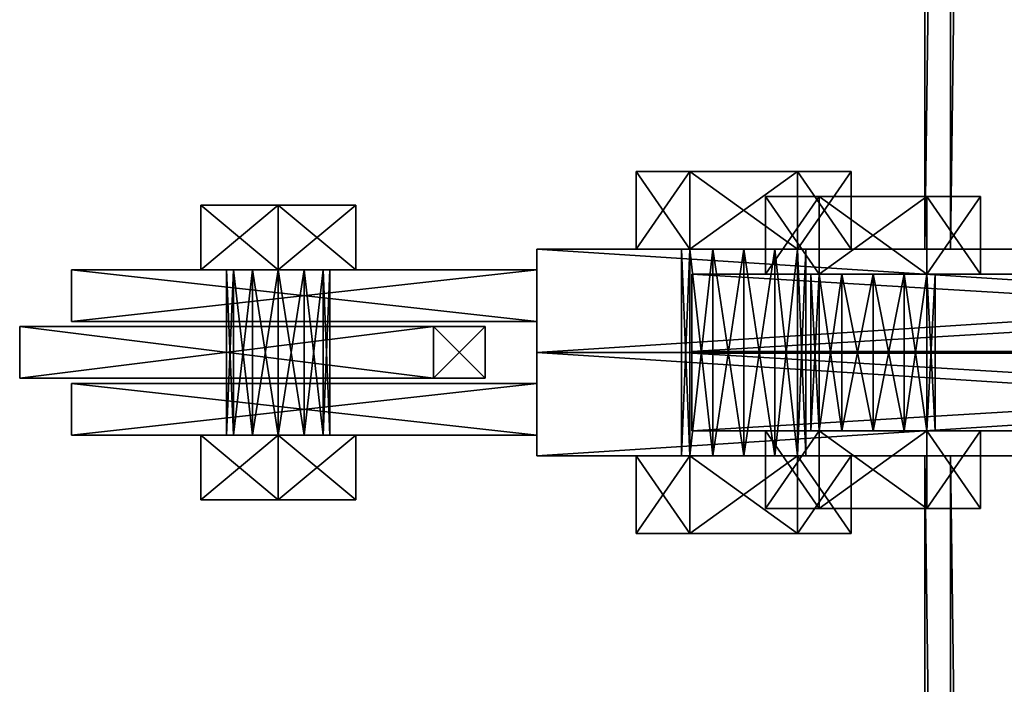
# Model space of a CAD drawing. Header units: millimetres. Extents: x -333 to 67333, y -930 to 39730.
# Tile 620 of 1056: x 5245 to 5435, y 19336 to 19465. Entities that reach past the tile are written whole.
import ezdxf

# ---------------------------------------------------------------- set-up
doc = ezdxf.new("R2010")
doc.units = ezdxf.units.MM
for name, color, linetype in [('6', 7, 'Continuous'), ('95', 7, 'Continuous'), ('99', 7, 'Continuous')]:
    doc.layers.add(name, color=color, linetype=linetype)

msp = doc.modelspace()

# ---------------------------------------------------------------- meshes
at = {"layer": '6', "color": 2}
mesh = msp.add_polyface(dxfattribs=at)
corners = [(5420, 19420.14, 7183.53), (5580, 19420.14, 7183.53), (5580, 30845.34, 4755.1), (5420, 30845.34, 4755.1), (5420, 19420.14, 7347.1), (5420, 30878.6, 4911.61), (5580, 19420.14, 7347.1), (5580, 30878.6, 4911.61), (5575, 30846.38, 4759.99), (5425, 30846.38, 4759.99), (5425, 30877.56, 4906.72), (5575, 30877.56, 4906.72), (5425, 19420.14, 7341.99), (5575, 19420.14, 7341.99), (5425, 19420.14, 7188.64), (5575, 19420.14, 7188.64)]
mesh.append_faces([[corners[k] for k in face] for face in [(0, 2, 3, 3), (4, 3, 5, 5), (6, 5, 7, 7), (1, 7, 2, 2), (12, 11, 10, 10), (14, 10, 9, 9), (15, 9, 8, 8), (13, 8, 11, 11)]], dxfattribs={"vtx0": -1, "color": 2})
mesh.append_faces([[corners[k] for k in face] for face in [(2, 8, 3, 3), (8, 7, 11, 11), (11, 7, 10, 10), (3, 9, 5, 5), (9, 3, 8, 8), (5, 10, 7, 7), (4, 12, 0, 0), (12, 6, 13, 13), (13, 6, 15, 15), (0, 14, 1, 1), (14, 0, 12, 12), (1, 15, 6, 6)]], dxfattribs={"vtx0": -1, "vtx1": -1, "color": 2})
mesh.append_faces([[corners[k] for k in face] for face in [(8, 2, 7, 7), (5, 9, 10, 10), (12, 4, 6, 6), (1, 14, 15, 15)]], dxfattribs={"vtx0": -1, "vtx2": -1, "vtx3": -1, "color": 2})
mesh.append_faces([[corners[k] for k in face] for face in [(0, 1, 2, 2), (4, 0, 3, 3), (6, 4, 5, 5), (1, 6, 7, 7), (12, 13, 11, 11), (14, 12, 10, 10), (15, 14, 9, 9), (13, 15, 8, 8)]], dxfattribs={"vtx2": -1, "vtx3": -1, "color": 2})
mesh = msp.add_polyface(dxfattribs=at)
corners = [(5580, 19380.14, 7183.53), (5420, 19380.14, 7183.53), (5420, 7954.94, 4755.1), (5580, 7954.94, 4755.1), (5580, 19380.14, 7347.1), (5580, 7921.68, 4911.61), (5420, 19380.14, 7347.1), (5420, 7921.68, 4911.61), (5425, 7953.9, 4759.99), (5575, 7953.9, 4759.99), (5575, 7922.72, 4906.72), (5425, 7922.72, 4906.72), (5575, 19380.14, 7188.64), (5575, 19380.14, 7341.99), (5425, 19380.14, 7188.64), (5425, 19380.14, 7341.99)]
mesh.append_faces([[corners[k] for k in face] for face in [(0, 2, 3, 3), (4, 3, 5, 5), (6, 5, 7, 7), (1, 7, 2, 2), (12, 10, 9, 9), (14, 9, 8, 8), (15, 8, 11, 11), (13, 11, 10, 10)]], dxfattribs={"vtx0": -1, "color": 2})
mesh.append_faces([[corners[k] for k in face] for face in [(2, 8, 3, 3), (8, 7, 11, 11), (11, 7, 10, 10), (3, 9, 5, 5), (9, 3, 8, 8), (5, 10, 7, 7), (0, 12, 1, 1), (12, 4, 13, 13), (13, 4, 15, 15), (1, 14, 6, 6), (14, 1, 12, 12), (6, 15, 4, 4)]], dxfattribs={"vtx0": -1, "vtx1": -1, "color": 2})
mesh.append_faces([[corners[k] for k in face] for face in [(8, 2, 7, 7), (5, 9, 10, 10), (12, 0, 4, 4), (6, 14, 15, 15)]], dxfattribs={"vtx0": -1, "vtx2": -1, "vtx3": -1, "color": 2})
mesh.append_faces([[corners[k] for k in face] for face in [(0, 1, 2, 2), (4, 0, 3, 3), (6, 4, 5, 5), (1, 6, 7, 7), (12, 13, 10, 10), (14, 12, 9, 9), (15, 14, 8, 8), (13, 15, 11, 11)]], dxfattribs={"vtx2": -1, "vtx3": -1, "color": 2})
at = {"layer": '95', "color": 7}
mesh = msp.add_polyface(dxfattribs=at)
corners = [(5385, 19420.14, 7334.82), (5379, 19420.14, 7336.43), (5379, 19380.14, 7336.43), (5374.61, 19420.14, 7340.82), (5374.61, 19380.14, 7340.82), (5373, 19420.14, 7346.82), (5373, 19380.14, 7346.82), (5374.61, 19420.14, 7352.82), (5374.61, 19380.14, 7352.82), (5379, 19420.14, 7357.22), (5379, 19380.14, 7357.22), (5385, 19420.14, 7358.82), (5385, 19380.14, 7358.82), (5391, 19420.14, 7336.43), (5395.4, 19420.14, 7340.82), (5397, 19420.14, 7346.82), (5395.4, 19420.14, 7352.82), (5391, 19420.14, 7357.22), (5395.4, 19435.14, 7328.82), (5374.61, 19435.14, 7328.82), (5374.61, 19420.14, 7328.82), (5364.22, 19435.14, 7346.82), (5364.22, 19420.14, 7346.82), (5374.61, 19435.14, 7364.82), (5374.61, 19420.14, 7364.82), (5395.4, 19420.14, 7364.82), (5405.79, 19435.14, 7346.82), (5405.79, 19420.14, 7346.82), (5395.4, 19420.14, 7328.82), (5385, 19420.14, 7254.82), (5379, 19420.14, 7256.43), (5379, 19380.14, 7256.43), (5374.61, 19420.14, 7260.82), (5374.61, 19380.14, 7260.82), (5373, 19420.14, 7266.82), (5373, 19380.14, 7266.82), (5374.61, 19420.14, 7272.82), (5374.61, 19380.14, 7272.82), (5379, 19420.14, 7277.22), (5379, 19380.14, 7277.22), (5385, 19420.14, 7278.82), (5385, 19380.14, 7278.82), (5391, 19420.14, 7256.43), (5395.4, 19420.14, 7260.82), (5397, 19420.14, 7266.82), (5395.4, 19420.14, 7272.82), (5395.4, 19435.14, 7248.82), (5374.61, 19435.14, 7248.82), (5374.61, 19420.14, 7248.82), (5364.22, 19435.14, 7266.82), (5364.22, 19420.14, 7266.82), (5374.61, 19435.14, 7284.82), (5374.61, 19420.14, 7284.82), (5395.4, 19420.14, 7284.82), (5405.79, 19435.14, 7266.82), (5395.4, 19420.14, 7248.82), (5385, 19420.14, 7174.82), (5379, 19420.14, 7176.43), (5379, 19380.14, 7176.43), (5374.61, 19420.14, 7180.82), (5374.61, 19380.14, 7180.82), (5373, 19420.14, 7186.82), (5373, 19380.14, 7186.82), (5374.61, 19420.14, 7192.82), (5374.61, 19380.14, 7192.82), (5379, 19420.14, 7197.22), (5379, 19380.14, 7197.22), (5385, 19420.14, 7198.82), (5385, 19380.14, 7198.82), (5391, 19420.14, 7176.43), (5395.4, 19420.14, 7180.82), (5397, 19420.14, 7186.82), (5395.4, 19420.14, 7192.82), (5395.4, 19435.14, 7168.82), (5374.61, 19435.14, 7168.82), (5374.61, 19420.14, 7168.82), (5364.22, 19435.14, 7186.82), (5364.22, 19420.14, 7186.82), (5374.61, 19435.14, 7204.82), (5374.61, 19420.14, 7204.82), (5395.4, 19420.14, 7204.82), (5405.79, 19435.14, 7186.82), (5395.4, 19420.14, 7168.82)]
mesh.append_faces([[corners[k] for k in face] for face in [(13, 1, 0, 0), (9, 17, 11, 11), (19, 22, 20, 20), (21, 24, 22, 22), (23, 25, 24, 24), (18, 21, 19, 19), (22, 28, 20, 20), (42, 30, 29, 29), (47, 50, 48, 48), (49, 52, 50, 50), (51, 53, 52, 52), (46, 49, 47, 47), (50, 55, 48, 48), (74, 77, 75, 75), (76, 79, 77, 77), (78, 80, 79, 79), (73, 76, 74, 74), (77, 82, 75, 75)]], dxfattribs={"vtx0": -1, "color": 7})
mesh.append_faces([[corners[k] for k in face] for face in [(1, 13, 3, 3), (3, 14, 5, 5), (5, 15, 7, 7), (7, 16, 9, 9), (21, 26, 23, 23), (24, 27, 22, 22), (30, 42, 32, 32), (32, 43, 34, 34), (34, 44, 36, 36), (36, 45, 38, 38), (49, 54, 51, 51), (52, 55, 50, 50), (57, 69, 59, 59), (59, 70, 61, 61), (61, 71, 63, 63), (63, 72, 65, 65), (76, 81, 78, 78), (79, 82, 77, 77)]], dxfattribs={"vtx0": -1, "vtx1": -1, "color": 7})
mesh.append_faces([[corners[k] for k in face] for face in [(0, 1, 2, 2), (1, 3, 4, 4), (3, 5, 6, 6), (5, 7, 8, 8), (7, 9, 10, 10), (9, 11, 12, 12), (18, 19, 20, 20), (19, 21, 22, 22), (21, 23, 24, 24), (29, 30, 31, 31), (30, 32, 33, 33), (32, 34, 35, 35), (34, 36, 37, 37), (36, 38, 39, 39), (38, 40, 41, 41), (46, 47, 48, 48), (47, 49, 50, 50), (49, 51, 52, 52), (56, 57, 58, 58), (57, 59, 60, 60), (59, 61, 62, 62), (61, 63, 64, 64), (63, 65, 66, 66), (65, 67, 68, 68), (73, 74, 75, 75), (74, 76, 77, 77), (76, 78, 79, 79)]], dxfattribs={"vtx2": -1, "vtx3": -1, "color": 7})
mesh = msp.add_polyface(dxfattribs=at)
corners = [(5397, 19420.14, 7346.82), (5395.4, 19420.14, 7340.82), (5395.4, 19380.14, 7340.82), (5391, 19420.14, 7336.43), (5391, 19380.14, 7336.43), (5385, 19420.14, 7334.82), (5385, 19380.14, 7334.82), (5385, 19420.14, 7358.82), (5391, 19420.14, 7357.22), (5391, 19380.14, 7357.22), (5395.4, 19420.14, 7352.82), (5395.4, 19380.14, 7352.82), (5397, 19380.14, 7346.82), (5374.61, 19420.14, 7340.82), (5373, 19420.14, 7346.82), (5374.61, 19420.14, 7352.82), (5379, 19420.14, 7357.22), (5405.79, 19435.14, 7346.82), (5395.4, 19435.14, 7328.82), (5395.4, 19420.14, 7328.82), (5405.79, 19420.14, 7346.82), (5374.61, 19420.14, 7328.82), (5374.61, 19435.14, 7364.82), (5395.4, 19435.14, 7364.82), (5395.4, 19420.14, 7364.82), (5364.22, 19435.14, 7346.82), (5374.61, 19420.14, 7364.82), (5364.22, 19420.14, 7346.82), (5397, 19420.14, 7266.82), (5395.4, 19420.14, 7260.82), (5395.4, 19380.14, 7260.82), (5391, 19420.14, 7256.43), (5391, 19380.14, 7256.43), (5385, 19420.14, 7254.82), (5385, 19380.14, 7254.82), (5385, 19420.14, 7278.82), (5391, 19420.14, 7277.22), (5391, 19380.14, 7277.22), (5395.4, 19420.14, 7272.82), (5395.4, 19380.14, 7272.82), (5397, 19380.14, 7266.82), (5374.61, 19420.14, 7260.82), (5373, 19420.14, 7266.82), (5374.61, 19420.14, 7272.82), (5379, 19420.14, 7277.22), (5405.79, 19435.14, 7266.82), (5395.4, 19435.14, 7248.82), (5395.4, 19420.14, 7248.82), (5405.79, 19420.14, 7266.82), (5374.61, 19420.14, 7248.82), (5374.61, 19435.14, 7284.82), (5395.4, 19435.14, 7284.82), (5395.4, 19420.14, 7284.82), (5364.22, 19435.14, 7266.82), (5374.61, 19420.14, 7284.82), (5397, 19420.14, 7186.82), (5395.4, 19420.14, 7180.82), (5395.4, 19380.14, 7180.82), (5391, 19420.14, 7176.43), (5391, 19380.14, 7176.43), (5385, 19420.14, 7174.82), (5385, 19380.14, 7174.82), (5385, 19420.14, 7198.82), (5391, 19420.14, 7197.22), (5391, 19380.14, 7197.22), (5395.4, 19420.14, 7192.82), (5395.4, 19380.14, 7192.82), (5397, 19380.14, 7186.82), (5379, 19420.14, 7176.43), (5374.61, 19420.14, 7180.82), (5373, 19420.14, 7186.82), (5374.61, 19420.14, 7192.82), (5379, 19420.14, 7197.22), (5405.79, 19435.14, 7186.82), (5395.4, 19435.14, 7168.82), (5395.4, 19420.14, 7168.82), (5405.79, 19420.14, 7186.82), (5374.61, 19420.14, 7168.82), (5374.61, 19435.14, 7204.82), (5395.4, 19435.14, 7204.82), (5395.4, 19420.14, 7204.82), (5364.22, 19435.14, 7186.82), (5374.61, 19420.14, 7204.82)]
mesh.append_faces([[corners[k] for k in face] for face in [(17, 19, 20, 20), (18, 21, 19, 19), (23, 20, 24, 24), (22, 17, 23, 23), (20, 26, 24, 24), (44, 36, 35, 35), (45, 47, 48, 48), (46, 49, 47, 47), (51, 48, 52, 52), (50, 45, 51, 51), (48, 54, 52, 52), (58, 68, 60, 60), (72, 63, 62, 62), (73, 75, 76, 76), (74, 77, 75, 75), (79, 76, 80, 80), (78, 73, 79, 79), (76, 82, 80, 80)]], dxfattribs={"vtx0": -1, "color": 7})
mesh.append_faces([[corners[k] for k in face] for face in [(13, 3, 1, 1), (14, 1, 0, 0), (15, 0, 10, 10), (16, 10, 8, 8), (25, 18, 17, 17), (27, 20, 19, 19), (41, 31, 29, 29), (42, 29, 28, 28), (43, 28, 38, 38), (44, 38, 36, 36), (53, 46, 45, 45), (54, 48, 47, 47), (69, 58, 56, 56), (70, 56, 55, 55), (71, 55, 65, 65), (72, 65, 63, 63), (81, 74, 73, 73), (82, 76, 75, 75)]], dxfattribs={"vtx0": -1, "vtx2": -1, "vtx3": -1, "color": 7})
mesh.append_faces([[corners[k] for k in face] for face in [(0, 1, 2, 2), (1, 3, 4, 4), (3, 5, 6, 6), (7, 8, 9, 9), (8, 10, 11, 11), (10, 0, 12, 12), (17, 18, 19, 19), (22, 23, 24, 24), (23, 17, 20, 20), (28, 29, 30, 30), (29, 31, 32, 32), (31, 33, 34, 34), (35, 36, 37, 37), (36, 38, 39, 39), (38, 28, 40, 40), (45, 46, 47, 47), (50, 51, 52, 52), (51, 45, 48, 48), (55, 56, 57, 57), (56, 58, 59, 59), (58, 60, 61, 61), (62, 63, 64, 64), (63, 65, 66, 66), (65, 55, 67, 67), (73, 74, 75, 75), (78, 79, 80, 80), (79, 73, 76, 76)]], dxfattribs={"vtx2": -1, "vtx3": -1, "color": 7})
mesh = msp.add_polyface(dxfattribs=at)
corners = [(5410, 19415.31, 3075.5), (5404, 19415.31, 3077.11), (5404, 19384.97, 3077.11), (5399.61, 19415.31, 3081.5), (5399.61, 19384.97, 3081.5), (5398, 19415.31, 3087.5), (5398, 19384.97, 3087.5), (5399.61, 19415.31, 3093.5), (5399.61, 19384.97, 3093.5), (5404, 19415.31, 3097.89), (5404, 19384.97, 3097.89), (5410, 19415.31, 3099.5), (5410, 19384.97, 3099.5), (5416, 19415.31, 3077.11), (5420.4, 19415.31, 3081.5), (5422, 19415.31, 3087.5), (5420.4, 19415.31, 3093.5), (5416, 19415.31, 3097.89), (5420.4, 19430.31, 3069.5), (5399.61, 19430.31, 3069.5), (5399.61, 19415.31, 3069.5), (5389.22, 19430.31, 3087.5), (5389.22, 19415.31, 3087.5), (5399.61, 19430.31, 3105.5), (5399.61, 19415.31, 3105.5), (5420.4, 19415.31, 3105.5), (5430.79, 19430.31, 3087.5), (5430.79, 19415.31, 3087.5), (5420.4, 19415.31, 3069.5), (5410, 19415.31, 3000.5), (5404, 19415.31, 3002.11), (5404, 19384.97, 3002.11), (5399.61, 19415.31, 3006.5), (5399.61, 19384.97, 3006.5), (5398, 19415.31, 3012.5), (5398, 19384.97, 3012.5), (5399.61, 19415.31, 3018.5), (5399.61, 19384.97, 3018.5), (5404, 19415.31, 3022.89), (5404, 19384.97, 3022.89), (5410, 19415.31, 3024.5), (5410, 19384.97, 3024.5), (5416, 19415.31, 3002.11), (5420.4, 19415.31, 3006.5), (5422, 19415.31, 3012.5), (5420.4, 19415.31, 3018.5), (5420.4, 19430.31, 2994.5), (5399.61, 19430.31, 2994.5), (5399.61, 19415.31, 2994.5), (5389.22, 19430.31, 3012.5), (5389.22, 19415.31, 3012.5), (5399.61, 19430.31, 3030.5), (5399.61, 19415.31, 3030.5), (5420.4, 19415.31, 3030.5), (5430.79, 19430.31, 3012.5), (5430.79, 19415.31, 3012.5), (5420.4, 19415.31, 2994.5)]
mesh.append_faces([[corners[k] for k in face] for face in [(13, 1, 0, 0), (9, 17, 11, 11), (19, 22, 20, 20), (21, 24, 22, 22), (23, 25, 24, 24), (18, 21, 19, 19), (22, 28, 20, 20), (47, 50, 48, 48), (49, 52, 50, 50), (51, 53, 52, 52), (46, 49, 47, 47), (50, 56, 48, 48)]], dxfattribs={"vtx0": -1, "color": 7})
mesh.append_faces([[corners[k] for k in face] for face in [(1, 13, 3, 3), (3, 14, 5, 5), (5, 15, 7, 7), (7, 16, 9, 9), (21, 26, 23, 23), (24, 27, 22, 22), (30, 42, 32, 32), (32, 43, 34, 34), (34, 44, 36, 36), (36, 45, 38, 38), (49, 54, 51, 51), (52, 55, 50, 50)]], dxfattribs={"vtx0": -1, "vtx1": -1, "color": 7})
mesh.append_faces([[corners[k] for k in face] for face in [(0, 1, 2, 2), (1, 3, 4, 4), (3, 5, 6, 6), (5, 7, 8, 8), (7, 9, 10, 10), (9, 11, 12, 12), (18, 19, 20, 20), (19, 21, 22, 22), (21, 23, 24, 24), (29, 30, 31, 31), (30, 32, 33, 33), (32, 34, 35, 35), (34, 36, 37, 37), (36, 38, 39, 39), (38, 40, 41, 41), (46, 47, 48, 48), (47, 49, 50, 50), (49, 51, 52, 52)]], dxfattribs={"vtx2": -1, "vtx3": -1, "color": 7})
mesh = msp.add_polyface(dxfattribs=at)
corners = [(5422, 19415.31, 3087.5), (5420.4, 19415.31, 3081.5), (5420.4, 19384.97, 3081.5), (5416, 19415.31, 3077.11), (5416, 19384.97, 3077.11), (5410, 19415.31, 3075.5), (5410, 19384.97, 3075.5), (5410, 19415.31, 3099.5), (5416, 19415.31, 3097.89), (5416, 19384.97, 3097.89), (5420.4, 19415.31, 3093.5), (5420.4, 19384.97, 3093.5), (5422, 19384.97, 3087.5), (5399.61, 19415.31, 3081.5), (5398, 19415.31, 3087.5), (5399.61, 19415.31, 3093.5), (5404, 19415.31, 3097.89), (5430.79, 19430.31, 3087.5), (5420.4, 19430.31, 3069.5), (5420.4, 19415.31, 3069.5), (5430.79, 19415.31, 3087.5), (5399.61, 19415.31, 3069.5), (5399.61, 19430.31, 3105.5), (5420.4, 19430.31, 3105.5), (5420.4, 19415.31, 3105.5), (5389.22, 19430.31, 3087.5), (5399.61, 19415.31, 3105.5), (5389.22, 19415.31, 3087.5), (5422, 19415.31, 3012.5), (5420.4, 19415.31, 3006.5), (5420.4, 19384.97, 3006.5), (5416, 19415.31, 3002.11), (5416, 19384.97, 3002.11), (5410, 19415.31, 3000.5), (5410, 19384.97, 3000.5), (5410, 19415.31, 3024.5), (5416, 19415.31, 3022.89), (5416, 19384.97, 3022.89), (5420.4, 19415.31, 3018.5), (5420.4, 19384.97, 3018.5), (5422, 19384.97, 3012.5), (5404, 19415.31, 3002.11), (5399.61, 19415.31, 3006.5), (5398, 19415.31, 3012.5), (5399.61, 19415.31, 3018.5), (5404, 19415.31, 3022.89), (5430.79, 19430.31, 3012.5), (5420.4, 19430.31, 2994.5), (5420.4, 19415.31, 2994.5), (5430.79, 19415.31, 3012.5), (5399.61, 19415.31, 2994.5), (5399.61, 19430.31, 3030.5), (5420.4, 19430.31, 3030.5), (5420.4, 19415.31, 3030.5), (5389.22, 19430.31, 3012.5), (5399.61, 19415.31, 3030.5), (5389.22, 19415.31, 3012.5)]
mesh.append_faces([[corners[k] for k in face] for face in [(17, 19, 20, 20), (18, 21, 19, 19), (23, 20, 24, 24), (22, 17, 23, 23), (20, 26, 24, 24), (31, 41, 33, 33), (45, 36, 35, 35), (46, 48, 49, 49), (47, 50, 48, 48), (52, 49, 53, 53), (51, 46, 52, 52), (49, 55, 53, 53)]], dxfattribs={"vtx0": -1, "color": 7})
mesh.append_faces([[corners[k] for k in face] for face in [(13, 3, 1, 1), (14, 1, 0, 0), (15, 0, 10, 10), (16, 10, 8, 8), (25, 18, 17, 17), (27, 20, 19, 19), (42, 31, 29, 29), (43, 29, 28, 28), (44, 28, 38, 38), (45, 38, 36, 36), (54, 47, 46, 46), (56, 49, 48, 48)]], dxfattribs={"vtx0": -1, "vtx2": -1, "vtx3": -1, "color": 7})
mesh.append_faces([[corners[k] for k in face] for face in [(0, 1, 2, 2), (1, 3, 4, 4), (3, 5, 6, 6), (7, 8, 9, 9), (8, 10, 11, 11), (10, 0, 12, 12), (17, 18, 19, 19), (22, 23, 24, 24), (23, 17, 20, 20), (28, 29, 30, 30), (29, 31, 32, 32), (31, 33, 34, 34), (35, 36, 37, 37), (36, 38, 39, 39), (38, 28, 40, 40), (46, 47, 48, 48), (51, 52, 53, 53), (52, 46, 49, 49)]], dxfattribs={"vtx2": -1, "vtx3": -1, "color": 7})
mesh = msp.add_polyface(dxfattribs=at)
corners = [(5295, 19384.14, 7304.56), (5290, 19384.14, 7303.22), (5290, 19416.11, 7303.22), (5295, 19416.11, 7304.56), (5286.34, 19384.14, 7299.56), (5286.34, 19416.11, 7299.56), (5285, 19384.14, 7294.56), (5285, 19416.11, 7294.56), (5286.34, 19384.14, 7289.56), (5286.34, 19416.11, 7289.56), (5290, 19384.14, 7285.9), (5290, 19416.11, 7285.9), (5295, 19384.14, 7284.56), (5295, 19416.11, 7284.56), (5300, 19384.14, 7285.9), (5300, 19416.11, 7285.9), (5303.66, 19384.14, 7289.56), (5303.66, 19416.11, 7289.56), (5305, 19384.14, 7294.56), (5305, 19416.11, 7294.56), (5303.66, 19384.14, 7299.56), (5303.66, 19416.11, 7299.56), (5300, 19384.14, 7303.22), (5300, 19416.11, 7303.22), (5295, 19416.11, 7311.88), (5280, 19416.11, 7303.22), (5280, 19428.61, 7303.22), (5295, 19428.61, 7311.88), (5280, 19416.11, 7285.9), (5280, 19428.61, 7285.9), (5295, 19416.11, 7277.24), (5295, 19428.61, 7277.24), (5310, 19416.11, 7285.9), (5310, 19428.61, 7285.9), (5310, 19416.11, 7303.22), (5310, 19428.61, 7303.22), (5295, 19371.64, 7311.88), (5280, 19371.64, 7303.22), (5280, 19384.14, 7303.22), (5295, 19384.14, 7311.88), (5280, 19371.64, 7285.9), (5280, 19384.14, 7285.9), (5295, 19371.64, 7277.24), (5295, 19384.14, 7277.24), (5310, 19371.64, 7285.9), (5310, 19384.14, 7285.9), (5310, 19371.64, 7303.22), (5310, 19384.14, 7303.22), (5295, 19384.14, 7254.56), (5290, 19384.14, 7253.22), (5290, 19416.11, 7253.22), (5295, 19416.11, 7254.56), (5286.34, 19384.14, 7249.56), (5286.34, 19416.11, 7249.56), (5285, 19384.14, 7244.56), (5285, 19416.11, 7244.56), (5286.34, 19384.14, 7239.56), (5286.34, 19416.11, 7239.56), (5290, 19384.14, 7235.9), (5290, 19416.11, 7235.9), (5295, 19384.14, 7234.56), (5295, 19416.11, 7234.56), (5300, 19384.14, 7235.9), (5300, 19416.11, 7235.9), (5303.66, 19384.14, 7239.56), (5303.66, 19416.11, 7239.56), (5305, 19384.14, 7244.56), (5305, 19416.11, 7244.56), (5303.66, 19384.14, 7249.56), (5303.66, 19416.11, 7249.56), (5300, 19384.14, 7253.22), (5300, 19416.11, 7253.22), (5295, 19416.11, 7261.88), (5280, 19416.11, 7253.22), (5280, 19428.61, 7253.22), (5295, 19428.61, 7261.88), (5280, 19416.11, 7235.9), (5280, 19428.61, 7235.9), (5295, 19416.11, 7227.24), (5295, 19428.61, 7227.24), (5310, 19416.11, 7235.9), (5310, 19428.61, 7235.9), (5310, 19416.11, 7253.22), (5310, 19428.61, 7253.22), (5295, 19371.64, 7261.88), (5280, 19371.64, 7253.22), (5280, 19384.14, 7253.22), (5295, 19384.14, 7261.88), (5280, 19371.64, 7235.9), (5280, 19384.14, 7235.9), (5295, 19371.64, 7227.24), (5295, 19384.14, 7227.24), (5310, 19371.64, 7235.9), (5310, 19384.14, 7235.9), (5310, 19371.64, 7253.22), (5310, 19384.14, 7253.22)]
mesh.append_faces([[corners[k] for k in face] for face in [(0, 2, 3, 3), (1, 5, 2, 2), (4, 7, 5, 5), (6, 9, 7, 7), (8, 11, 9, 9), (10, 13, 11, 11), (12, 15, 13, 13), (14, 17, 15, 15), (16, 19, 17, 17), (18, 21, 19, 19), (20, 23, 21, 21), (22, 3, 23, 23), (4, 8, 6, 6), (16, 20, 18, 18), (23, 19, 21, 21), (11, 7, 9, 9), (24, 26, 27, 27), (25, 29, 26, 26), (28, 31, 29, 29), (30, 33, 31, 31), (32, 35, 33, 33), (34, 27, 35, 35), (25, 30, 28, 28), (32, 24, 34, 34), (27, 33, 35, 35), (31, 26, 29, 29), (36, 38, 39, 39), (37, 41, 38, 38), (40, 43, 41, 41), (42, 45, 43, 43), (44, 47, 45, 45), (46, 39, 47, 47), (37, 42, 40, 40), (44, 36, 46, 46), (39, 45, 47, 47), (43, 38, 41, 41), (48, 50, 51, 51), (49, 53, 50, 50), (52, 55, 53, 53), (54, 57, 55, 55), (56, 59, 57, 57), (58, 61, 59, 59), (60, 63, 61, 61), (62, 65, 63, 63), (64, 67, 65, 65), (66, 69, 67, 67), (68, 71, 69, 69), (70, 51, 71, 71), (52, 56, 54, 54), (64, 68, 66, 66), (71, 67, 69, 69), (59, 55, 57, 57), (72, 74, 75, 75), (73, 77, 74, 74), (76, 79, 77, 77), (78, 81, 79, 79), (80, 83, 81, 81), (82, 75, 83, 83), (73, 78, 76, 76), (80, 72, 82, 82), (75, 81, 83, 83), (79, 74, 77, 77), (84, 86, 87, 87), (85, 89, 86, 86), (88, 91, 89, 89), (90, 93, 91, 91), (92, 95, 93, 93), (94, 87, 95, 95), (85, 90, 88, 88), (92, 84, 94, 94), (87, 93, 95, 95), (91, 86, 89, 89)]], dxfattribs={"vtx0": -1, "color": 7})
mesh.append_faces([[corners[k] for k in face] for face in [(8, 4, 10, 10), (10, 4, 12, 12), (12, 0, 14, 14), (14, 22, 16, 16), (19, 23, 17, 17), (17, 3, 15, 15), (15, 2, 13, 13), (13, 5, 11, 11), (30, 24, 32, 32), (33, 26, 31, 31), (42, 36, 44, 44), (45, 38, 43, 43), (56, 52, 58, 58), (58, 49, 60, 60), (60, 48, 62, 62), (62, 70, 64, 64), (67, 71, 65, 65), (65, 51, 63, 63), (63, 51, 61, 61), (61, 50, 59, 59), (78, 73, 80, 80), (81, 74, 79, 79), (90, 85, 92, 92), (93, 86, 91, 91)]], dxfattribs={"vtx0": -1, "vtx1": -1, "color": 7})
mesh.append_faces([[corners[k] for k in face] for face in [(12, 4, 1, 1), (12, 1, 0, 0), (14, 0, 22, 22), (16, 22, 20, 20), (17, 23, 3, 3), (15, 3, 2, 2), (13, 2, 5, 5), (11, 5, 7, 7), (30, 25, 24, 24), (33, 27, 26, 26), (42, 37, 36, 36), (45, 39, 38, 38), (58, 52, 49, 49), (60, 49, 48, 48), (62, 48, 70, 70), (64, 70, 68, 68), (65, 71, 51, 51), (61, 51, 50, 50), (59, 50, 53, 53), (59, 53, 55, 55), (80, 73, 72, 72), (81, 75, 74, 74), (92, 85, 84, 84), (93, 87, 86, 86)]], dxfattribs={"vtx0": -1, "vtx2": -1, "vtx3": -1, "color": 7})
mesh.append_faces([[corners[k] for k in face] for face in [(0, 1, 2, 2), (1, 4, 5, 5), (4, 6, 7, 7), (6, 8, 9, 9), (8, 10, 11, 11), (10, 12, 13, 13), (12, 14, 15, 15), (14, 16, 17, 17), (16, 18, 19, 19), (18, 20, 21, 21), (20, 22, 23, 23), (22, 0, 3, 3), (24, 25, 26, 26), (25, 28, 29, 29), (28, 30, 31, 31), (30, 32, 33, 33), (32, 34, 35, 35), (34, 24, 27, 27), (36, 37, 38, 38), (37, 40, 41, 41), (40, 42, 43, 43), (42, 44, 45, 45), (44, 46, 47, 47), (46, 36, 39, 39), (48, 49, 50, 50), (49, 52, 53, 53), (52, 54, 55, 55), (54, 56, 57, 57), (56, 58, 59, 59), (58, 60, 61, 61), (60, 62, 63, 63), (62, 64, 65, 65), (64, 66, 67, 67), (66, 68, 69, 69), (68, 70, 71, 71), (70, 48, 51, 51), (72, 73, 74, 74), (73, 76, 77, 77), (76, 78, 79, 79), (78, 80, 81, 81), (80, 82, 83, 83), (82, 72, 75, 75), (84, 85, 86, 86), (85, 88, 89, 89), (88, 90, 91, 91), (90, 92, 93, 93), (92, 94, 95, 95), (94, 84, 87, 87)]], dxfattribs={"vtx2": -1, "vtx3": -1, "color": 7})
mesh = msp.add_polyface(dxfattribs=at)
corners = [(5385, 19420.14, 7334.82), (5379, 19380.14, 7336.43), (5385, 19380.14, 7334.82), (5379, 19420.14, 7336.43), (5374.61, 19380.14, 7340.82), (5374.61, 19420.14, 7340.82), (5373, 19380.14, 7346.82), (5373, 19420.14, 7346.82), (5374.61, 19380.14, 7352.82), (5374.61, 19420.14, 7352.82), (5379, 19380.14, 7357.22), (5379, 19420.14, 7357.22), (5385, 19380.14, 7358.82), (5395.4, 19380.14, 7352.82), (5397, 19380.14, 7346.82), (5391, 19380.14, 7336.43), (5395.4, 19380.14, 7328.82), (5374.61, 19380.14, 7328.82), (5374.61, 19365.14, 7328.82), (5364.22, 19380.14, 7346.82), (5364.22, 19365.14, 7346.82), (5374.61, 19380.14, 7364.82), (5374.61, 19365.14, 7364.82), (5395.4, 19365.14, 7364.82), (5405.79, 19380.14, 7346.82), (5405.79, 19365.14, 7346.82), (5395.4, 19365.14, 7328.82), (5385, 19420.14, 7254.82), (5379, 19380.14, 7256.43), (5385, 19380.14, 7254.82), (5379, 19420.14, 7256.43), (5374.61, 19380.14, 7260.82), (5374.61, 19420.14, 7260.82), (5373, 19380.14, 7266.82), (5373, 19420.14, 7266.82), (5374.61, 19380.14, 7272.82), (5374.61, 19420.14, 7272.82), (5379, 19380.14, 7277.22), (5379, 19420.14, 7277.22), (5385, 19380.14, 7278.82), (5397, 19380.14, 7266.82), (5395.4, 19380.14, 7260.82), (5391, 19380.14, 7256.43), (5395.4, 19380.14, 7248.82), (5374.61, 19380.14, 7248.82), (5374.61, 19365.14, 7248.82), (5364.22, 19380.14, 7266.82), (5364.22, 19365.14, 7266.82), (5374.61, 19380.14, 7284.82), (5374.61, 19365.14, 7284.82), (5395.4, 19365.14, 7284.82), (5405.79, 19380.14, 7266.82), (5395.4, 19365.14, 7248.82), (5385, 19420.14, 7174.82), (5379, 19380.14, 7176.43), (5385, 19380.14, 7174.82), (5379, 19420.14, 7176.43), (5374.61, 19380.14, 7180.82), (5374.61, 19420.14, 7180.82), (5373, 19380.14, 7186.82), (5373, 19420.14, 7186.82), (5374.61, 19380.14, 7192.82), (5374.61, 19420.14, 7192.82), (5379, 19380.14, 7197.22), (5379, 19420.14, 7197.22), (5385, 19380.14, 7198.82), (5397, 19380.14, 7186.82), (5395.4, 19380.14, 7180.82), (5391, 19380.14, 7176.43), (5395.4, 19380.14, 7168.82), (5374.61, 19380.14, 7168.82), (5374.61, 19365.14, 7168.82), (5364.22, 19380.14, 7186.82), (5364.22, 19365.14, 7186.82), (5374.61, 19380.14, 7204.82), (5374.61, 19365.14, 7204.82), (5395.4, 19365.14, 7204.82), (5405.79, 19380.14, 7186.82), (5395.4, 19365.14, 7168.82)]
mesh.append_faces([[corners[k] for k in face] for face in [(0, 1, 2, 2), (3, 4, 1, 1), (5, 6, 4, 4), (7, 8, 6, 6), (9, 10, 8, 8), (11, 12, 10, 10), (4, 2, 1, 1), (17, 20, 18, 18), (19, 22, 20, 20), (21, 23, 22, 22), (16, 19, 17, 17), (20, 26, 18, 18), (27, 28, 29, 29), (30, 31, 28, 28), (32, 33, 31, 31), (34, 35, 33, 33), (36, 37, 35, 35), (38, 39, 37, 37), (44, 47, 45, 45), (46, 49, 47, 47), (48, 50, 49, 49), (43, 46, 44, 44), (47, 52, 45, 45), (53, 54, 55, 55), (56, 57, 54, 54), (58, 59, 57, 57), (60, 61, 59, 59), (62, 63, 61, 61), (64, 65, 63, 63), (57, 55, 54, 54), (70, 73, 71, 71), (72, 75, 73, 73), (74, 76, 75, 75), (69, 72, 70, 70), (73, 78, 71, 71)]], dxfattribs={"vtx0": -1, "color": 7})
mesh.append_faces([[corners[k] for k in face] for face in [(12, 13, 10, 10), (10, 13, 8, 8), (8, 14, 6, 6), (6, 15, 4, 4), (19, 24, 21, 21), (22, 25, 20, 20), (37, 40, 35, 35), (35, 40, 33, 33), (33, 41, 31, 31), (31, 42, 28, 28), (46, 51, 48, 48), (49, 52, 47, 47), (63, 66, 61, 61), (61, 67, 59, 59), (59, 68, 57, 57), (72, 77, 74, 74), (75, 78, 73, 73)]], dxfattribs={"vtx0": -1, "vtx1": -1, "color": 7})
mesh.append_faces([[corners[k] for k in face] for face in [(4, 15, 2, 2), (57, 68, 55, 55)]], dxfattribs={"vtx0": -1, "vtx2": -1, "vtx3": -1, "color": 7})
mesh.append_faces([[corners[k] for k in face] for face in [(16, 17, 18, 18), (17, 19, 20, 20), (19, 21, 22, 22), (43, 44, 45, 45), (44, 46, 47, 47), (46, 48, 49, 49), (69, 70, 71, 71), (70, 72, 73, 73), (72, 74, 75, 75)]], dxfattribs={"vtx2": -1, "vtx3": -1, "color": 7})
mesh = msp.add_polyface(dxfattribs=at)
corners = [(5397, 19420.14, 7346.82), (5395.4, 19380.14, 7340.82), (5397, 19380.14, 7346.82), (5395.4, 19420.14, 7340.82), (5391, 19380.14, 7336.43), (5391, 19420.14, 7336.43), (5385, 19380.14, 7334.82), (5385, 19420.14, 7358.82), (5391, 19380.14, 7357.22), (5385, 19380.14, 7358.82), (5391, 19420.14, 7357.22), (5395.4, 19380.14, 7352.82), (5395.4, 19420.14, 7352.82), (5374.61, 19380.14, 7352.82), (5373, 19380.14, 7346.82), (5405.79, 19380.14, 7346.82), (5395.4, 19380.14, 7328.82), (5395.4, 19365.14, 7328.82), (5405.79, 19365.14, 7346.82), (5374.61, 19365.14, 7328.82), (5374.61, 19380.14, 7364.82), (5395.4, 19380.14, 7364.82), (5395.4, 19365.14, 7364.82), (5364.22, 19380.14, 7346.82), (5374.61, 19365.14, 7364.82), (5364.22, 19365.14, 7346.82), (5397, 19420.14, 7266.82), (5395.4, 19380.14, 7260.82), (5397, 19380.14, 7266.82), (5395.4, 19420.14, 7260.82), (5391, 19380.14, 7256.43), (5391, 19420.14, 7256.43), (5385, 19380.14, 7254.82), (5385, 19420.14, 7278.82), (5391, 19380.14, 7277.22), (5385, 19380.14, 7278.82), (5391, 19420.14, 7277.22), (5395.4, 19380.14, 7272.82), (5395.4, 19420.14, 7272.82), (5379, 19380.14, 7277.22), (5373, 19380.14, 7266.82), (5374.61, 19380.14, 7260.82), (5379, 19380.14, 7256.43), (5405.79, 19380.14, 7266.82), (5395.4, 19380.14, 7248.82), (5395.4, 19365.14, 7248.82), (5405.79, 19365.14, 7266.82), (5374.61, 19365.14, 7248.82), (5374.61, 19380.14, 7284.82), (5395.4, 19380.14, 7284.82), (5395.4, 19365.14, 7284.82), (5364.22, 19380.14, 7266.82), (5374.61, 19365.14, 7284.82), (5397, 19420.14, 7186.82), (5395.4, 19380.14, 7180.82), (5397, 19380.14, 7186.82), (5395.4, 19420.14, 7180.82), (5391, 19380.14, 7176.43), (5391, 19420.14, 7176.43), (5385, 19380.14, 7174.82), (5385, 19420.14, 7198.82), (5391, 19380.14, 7197.22), (5385, 19380.14, 7198.82), (5391, 19420.14, 7197.22), (5395.4, 19380.14, 7192.82), (5395.4, 19420.14, 7192.82), (5379, 19380.14, 7197.22), (5374.61, 19380.14, 7192.82), (5373, 19380.14, 7186.82), (5405.79, 19380.14, 7186.82), (5395.4, 19380.14, 7168.82), (5395.4, 19365.14, 7168.82), (5405.79, 19365.14, 7186.82), (5374.61, 19365.14, 7168.82), (5374.61, 19380.14, 7204.82), (5395.4, 19380.14, 7204.82), (5395.4, 19365.14, 7204.82), (5364.22, 19380.14, 7186.82), (5374.61, 19365.14, 7204.82)]
mesh.append_faces([[corners[k] for k in face] for face in [(0, 1, 2, 2), (3, 4, 1, 1), (5, 6, 4, 4), (7, 8, 9, 9), (10, 11, 8, 8), (12, 2, 11, 11), (11, 9, 8, 8), (15, 17, 18, 18), (16, 19, 17, 17), (21, 18, 22, 22), (20, 15, 21, 21), (18, 24, 22, 22), (26, 27, 28, 28), (29, 30, 27, 27), (31, 32, 30, 30), (33, 34, 35, 35), (36, 37, 34, 34), (38, 28, 37, 37), (37, 35, 34, 34), (42, 30, 32, 32), (43, 45, 46, 46), (44, 47, 45, 45), (49, 46, 50, 50), (48, 43, 49, 49), (46, 52, 50, 50), (53, 54, 55, 55), (56, 57, 54, 54), (58, 59, 57, 57), (60, 61, 62, 62), (63, 64, 61, 61), (65, 55, 64, 64), (64, 62, 61, 61), (69, 71, 72, 72), (70, 73, 71, 71), (75, 72, 76, 76), (74, 69, 75, 75), (72, 78, 76, 76)]], dxfattribs={"vtx0": -1, "color": 7})
mesh.append_faces([[corners[k] for k in face] for face in [(35, 37, 39, 39), (62, 64, 66, 66)]], dxfattribs={"vtx0": -1, "vtx1": -1, "color": 7})
mesh.append_faces([[corners[k] for k in face] for face in [(13, 11, 2, 2), (14, 2, 1, 1), (14, 1, 4, 4), (23, 16, 15, 15), (25, 18, 17, 17), (39, 37, 28, 28), (40, 28, 27, 27), (41, 27, 30, 30), (51, 44, 43, 43), (52, 46, 45, 45), (66, 64, 55, 55), (67, 55, 54, 54), (68, 54, 57, 57), (77, 70, 69, 69), (78, 72, 71, 71)]], dxfattribs={"vtx0": -1, "vtx2": -1, "vtx3": -1, "color": 7})
mesh.append_faces([[corners[k] for k in face] for face in [(15, 16, 17, 17), (20, 21, 22, 22), (21, 15, 18, 18), (43, 44, 45, 45), (48, 49, 50, 50), (49, 43, 46, 46), (69, 70, 71, 71), (74, 75, 76, 76), (75, 69, 72, 72)]], dxfattribs={"vtx2": -1, "vtx3": -1, "color": 7})
mesh = msp.add_polyface(dxfattribs=at)
corners = [(5410, 19415.31, 3075.5), (5404, 19384.97, 3077.11), (5410, 19384.97, 3075.5), (5404, 19415.31, 3077.11), (5399.61, 19384.97, 3081.5), (5399.61, 19415.31, 3081.5), (5398, 19384.97, 3087.5), (5398, 19415.31, 3087.5), (5399.61, 19384.97, 3093.5), (5399.61, 19415.31, 3093.5), (5404, 19384.97, 3097.89), (5404, 19415.31, 3097.89), (5410, 19384.97, 3099.5), (5420.4, 19384.97, 3093.5), (5422, 19384.97, 3087.5), (5416, 19384.97, 3077.11), (5420.4, 19384.97, 3069.5), (5399.61, 19384.97, 3069.5), (5399.61, 19369.97, 3069.5), (5389.22, 19384.97, 3087.5), (5389.22, 19369.97, 3087.5), (5399.61, 19384.97, 3105.5), (5399.61, 19369.97, 3105.5), (5420.4, 19369.97, 3105.5), (5430.79, 19384.97, 3087.5), (5430.79, 19369.97, 3087.5), (5420.4, 19369.97, 3069.5), (5410, 19415.31, 3000.5), (5404, 19384.97, 3002.11), (5410, 19384.97, 3000.5), (5404, 19415.31, 3002.11), (5399.61, 19384.97, 3006.5), (5399.61, 19415.31, 3006.5), (5398, 19384.97, 3012.5), (5398, 19415.31, 3012.5), (5399.61, 19384.97, 3018.5), (5399.61, 19415.31, 3018.5), (5404, 19384.97, 3022.89), (5404, 19415.31, 3022.89), (5410, 19384.97, 3024.5), (5420.4, 19384.97, 3018.5), (5420.4, 19384.97, 3006.5), (5416, 19384.97, 3002.11), (5420.4, 19384.97, 2994.5), (5399.61, 19384.97, 2994.5), (5399.61, 19369.97, 2994.5), (5389.22, 19384.97, 3012.5), (5389.22, 19369.97, 3012.5), (5399.61, 19384.97, 3030.5), (5399.61, 19369.97, 3030.5), (5420.4, 19369.97, 3030.5), (5430.79, 19384.97, 3012.5), (5430.79, 19369.97, 3012.5), (5420.4, 19369.97, 2994.5)]
mesh.append_faces([[corners[k] for k in face] for face in [(0, 1, 2, 2), (3, 4, 1, 1), (5, 6, 4, 4), (7, 8, 6, 6), (9, 10, 8, 8), (11, 12, 10, 10), (17, 20, 18, 18), (19, 22, 20, 20), (21, 23, 22, 22), (16, 19, 17, 17), (20, 26, 18, 18), (27, 28, 29, 29), (30, 31, 28, 28), (32, 33, 31, 31), (34, 35, 33, 33), (36, 37, 35, 35), (38, 39, 37, 37), (31, 29, 28, 28), (44, 47, 45, 45), (46, 49, 47, 47), (48, 50, 49, 49), (43, 46, 44, 44), (47, 53, 45, 45)]], dxfattribs={"vtx0": -1, "color": 7})
mesh.append_faces([[corners[k] for k in face] for face in [(12, 13, 10, 10), (10, 14, 8, 8), (8, 14, 6, 6), (6, 15, 4, 4), (4, 15, 1, 1), (19, 24, 21, 21), (22, 25, 20, 20), (37, 40, 35, 35), (35, 41, 33, 33), (33, 41, 31, 31), (46, 51, 48, 48), (49, 52, 47, 47)]], dxfattribs={"vtx0": -1, "vtx1": -1, "color": 7})
mesh.append_faces([[corners[k] for k in face] for face in [(31, 42, 29, 29)]], dxfattribs={"vtx0": -1, "vtx2": -1, "vtx3": -1, "color": 7})
mesh.append_faces([[corners[k] for k in face] for face in [(16, 17, 18, 18), (17, 19, 20, 20), (19, 21, 22, 22), (43, 44, 45, 45), (44, 46, 47, 47), (46, 48, 49, 49)]], dxfattribs={"vtx2": -1, "vtx3": -1, "color": 7})
mesh = msp.add_polyface(dxfattribs=at)
corners = [(5422, 19415.31, 3087.5), (5420.4, 19384.97, 3081.5), (5422, 19384.97, 3087.5), (5420.4, 19415.31, 3081.5), (5416, 19384.97, 3077.11), (5416, 19415.31, 3077.11), (5410, 19384.97, 3075.5), (5410, 19415.31, 3099.5), (5416, 19384.97, 3097.89), (5410, 19384.97, 3099.5), (5416, 19415.31, 3097.89), (5420.4, 19384.97, 3093.5), (5420.4, 19415.31, 3093.5), (5404, 19384.97, 3097.89), (5398, 19384.97, 3087.5), (5404, 19384.97, 3077.11), (5430.79, 19384.97, 3087.5), (5420.4, 19384.97, 3069.5), (5420.4, 19369.97, 3069.5), (5430.79, 19369.97, 3087.5), (5399.61, 19369.97, 3069.5), (5399.61, 19384.97, 3105.5), (5420.4, 19384.97, 3105.5), (5420.4, 19369.97, 3105.5), (5389.22, 19384.97, 3087.5), (5399.61, 19369.97, 3105.5), (5389.22, 19369.97, 3087.5), (5422, 19415.31, 3012.5), (5420.4, 19384.97, 3006.5), (5422, 19384.97, 3012.5), (5420.4, 19415.31, 3006.5), (5416, 19384.97, 3002.11), (5416, 19415.31, 3002.11), (5410, 19384.97, 3000.5), (5410, 19415.31, 3024.5), (5416, 19384.97, 3022.89), (5410, 19384.97, 3024.5), (5416, 19415.31, 3022.89), (5420.4, 19384.97, 3018.5), (5420.4, 19415.31, 3018.5), (5404, 19384.97, 3022.89), (5399.61, 19384.97, 3018.5), (5399.61, 19384.97, 3006.5), (5430.79, 19384.97, 3012.5), (5420.4, 19384.97, 2994.5), (5420.4, 19369.97, 2994.5), (5430.79, 19369.97, 3012.5), (5399.61, 19369.97, 2994.5), (5399.61, 19384.97, 3030.5), (5420.4, 19384.97, 3030.5), (5420.4, 19369.97, 3030.5), (5389.22, 19384.97, 3012.5), (5399.61, 19369.97, 3030.5), (5389.22, 19369.97, 3012.5)]
mesh.append_faces([[corners[k] for k in face] for face in [(0, 1, 2, 2), (3, 4, 1, 1), (5, 6, 4, 4), (7, 8, 9, 9), (10, 11, 8, 8), (12, 2, 11, 11), (11, 9, 8, 8), (15, 4, 6, 6), (16, 18, 19, 19), (17, 20, 18, 18), (22, 19, 23, 23), (21, 16, 22, 22), (19, 25, 23, 23), (27, 28, 29, 29), (30, 31, 28, 28), (32, 33, 31, 31), (34, 35, 36, 36), (37, 38, 35, 35), (39, 29, 38, 38), (38, 36, 35, 35), (43, 45, 46, 46), (44, 47, 45, 45), (49, 46, 50, 50), (48, 43, 49, 49), (46, 52, 50, 50)]], dxfattribs={"vtx0": -1, "color": 7})
mesh.append_faces([[corners[k] for k in face] for face in [(36, 38, 40, 40)]], dxfattribs={"vtx0": -1, "vtx1": -1, "color": 7})
mesh.append_faces([[corners[k] for k in face] for face in [(13, 11, 2, 2), (14, 2, 1, 1), (14, 1, 4, 4), (24, 17, 16, 16), (26, 19, 18, 18), (41, 38, 29, 29), (41, 29, 28, 28), (42, 28, 31, 31), (51, 44, 43, 43), (53, 46, 45, 45)]], dxfattribs={"vtx0": -1, "vtx2": -1, "vtx3": -1, "color": 7})
mesh.append_faces([[corners[k] for k in face] for face in [(16, 17, 18, 18), (21, 22, 23, 23), (22, 16, 19, 19), (43, 44, 45, 45), (48, 49, 50, 50), (49, 43, 46, 46)]], dxfattribs={"vtx2": -1, "vtx3": -1, "color": 7})
at = {"layer": '99', "color": 7}
mesh = msp.add_polyface(dxfattribs=at)
corners = [(5345, 19400.14, 7401.82), (5655, 19400.14, 7401.82), (5655, 19400.14, 7130.93), (5345, 19400.14, 7130.93), (5655, 19420.14, 7401.82), (5655, 19420.14, 7130.93), (5345, 19420.14, 7401.82), (5345, 19420.14, 7130.93)]
mesh.append_faces([[corners[k] for k in face] for face in [(0, 2, 3, 3), (1, 5, 2, 2), (4, 7, 5, 5), (6, 3, 7, 7), (1, 6, 4, 4), (3, 5, 7, 7)]], dxfattribs={"vtx0": -1, "color": 7})
mesh.append_faces([[corners[k] for k in face] for face in [(0, 1, 2, 2), (1, 4, 5, 5), (4, 6, 7, 7), (6, 0, 3, 3), (1, 0, 6, 6), (3, 2, 5, 5)]], dxfattribs={"vtx2": -1, "vtx3": -1, "color": 7})
mesh = msp.add_polyface(dxfattribs=at)
corners = [(5345, 19406.11, 7329.56), (5255, 19406.11, 7329.56), (5255, 19416.11, 7329.56), (5345, 19416.11, 7329.56), (5255, 19406.11, 7209.56), (5255, 19416.11, 7209.56), (5345, 19406.11, 7209.56), (5345, 19416.11, 7209.56)]
mesh.append_faces([[corners[k] for k in face] for face in [(0, 2, 3, 3), (1, 5, 2, 2), (4, 7, 5, 5), (6, 3, 7, 7), (1, 6, 4, 4), (3, 5, 7, 7)]], dxfattribs={"vtx0": -1, "color": 7})
mesh.append_faces([[corners[k] for k in face] for face in [(0, 1, 2, 2), (1, 4, 5, 5), (4, 6, 7, 7), (6, 0, 3, 3), (1, 0, 6, 6), (3, 2, 5, 5)]], dxfattribs={"vtx2": -1, "vtx3": -1, "color": 7})
mesh = msp.add_polyface(dxfattribs=at)
corners = [(5625, 19415.31, 3127.5), (5375, 19415.31, 3127.5), (5375, 19415.31, 2972.5), (5625, 19415.31, 2972.5), (5375, 19400.31, 3127.5), (5375, 19400.31, 2972.5), (5625, 19400.31, 3127.5), (5625, 19400.31, 2972.5)]
mesh.append_faces([[corners[k] for k in face] for face in [(0, 2, 3, 3), (1, 5, 2, 2), (4, 7, 5, 5), (6, 3, 7, 7), (1, 6, 4, 4), (3, 5, 7, 7)]], dxfattribs={"vtx0": -1, "color": 7})
mesh.append_faces([[corners[k] for k in face] for face in [(0, 1, 2, 2), (1, 4, 5, 5), (4, 6, 7, 7), (6, 0, 3, 3), (1, 0, 6, 6), (3, 2, 5, 5)]], dxfattribs={"vtx2": -1, "vtx3": -1, "color": 7})
mesh = msp.add_polyface(dxfattribs=at)
corners = [(5325, 19395.14, 7329.56), (5245, 19395.14, 7329.56), (5245, 19405.14, 7329.56), (5325, 19405.14, 7329.56), (5245, 19395.14, 7209.56), (5245, 19405.14, 7209.56), (5325, 19395.14, 7209.56), (5325, 19405.14, 7209.56), (5335, 19395.14, 7219.56), (5335, 19405.14, 7219.56), (5335, 19395.14, 7319.56), (5335, 19405.14, 7319.56)]
mesh.append_faces([[corners[k] for k in face] for face in [(0, 2, 3, 3), (1, 5, 2, 2), (4, 7, 5, 5), (6, 9, 7, 7), (8, 11, 9, 9), (10, 3, 11, 11), (0, 4, 1, 1), (6, 10, 8, 8), (11, 7, 9, 9), (7, 2, 5, 5)]], dxfattribs={"vtx0": -1, "color": 7})
mesh.append_faces([[corners[k] for k in face] for face in [(4, 0, 6, 6)]], dxfattribs={"vtx0": -1, "vtx1": -1, "color": 7})
mesh.append_faces([[corners[k] for k in face] for face in [(6, 0, 10, 10), (7, 11, 3, 3), (7, 3, 2, 2)]], dxfattribs={"vtx0": -1, "vtx2": -1, "vtx3": -1, "color": 7})
mesh.append_faces([[corners[k] for k in face] for face in [(0, 1, 2, 2), (1, 4, 5, 5), (4, 6, 7, 7), (6, 8, 9, 9), (8, 10, 11, 11), (10, 0, 3, 3)]], dxfattribs={"vtx2": -1, "vtx3": -1, "color": 7})
mesh = msp.add_polyface(dxfattribs=at)
corners = [(5655, 19400.14, 7401.82), (5345, 19400.14, 7401.82), (5345, 19400.14, 7130.93), (5655, 19400.14, 7130.93), (5345, 19380.14, 7401.82), (5345, 19380.14, 7130.93), (5655, 19380.14, 7401.82), (5655, 19380.14, 7130.93)]
mesh.append_faces([[corners[k] for k in face] for face in [(0, 2, 3, 3), (1, 5, 2, 2), (4, 7, 5, 5), (6, 3, 7, 7), (1, 6, 4, 4), (3, 5, 7, 7)]], dxfattribs={"vtx0": -1, "color": 7})
mesh.append_faces([[corners[k] for k in face] for face in [(0, 1, 2, 2), (1, 4, 5, 5), (4, 6, 7, 7), (6, 0, 3, 3), (1, 0, 6, 6), (3, 2, 5, 5)]], dxfattribs={"vtx2": -1, "vtx3": -1, "color": 7})
mesh = msp.add_polyface(dxfattribs=at)
corners = [(5375, 19384.97, 3127.5), (5625, 19384.97, 3127.5), (5625, 19384.97, 2972.5), (5375, 19384.97, 2972.5), (5625, 19399.97, 3127.5), (5625, 19399.97, 2972.5), (5375, 19399.97, 3127.5), (5375, 19399.97, 2972.5)]
mesh.append_faces([[corners[k] for k in face] for face in [(0, 2, 3, 3), (1, 5, 2, 2), (4, 7, 5, 5), (6, 3, 7, 7), (1, 6, 4, 4), (3, 5, 7, 7)]], dxfattribs={"vtx0": -1, "color": 7})
mesh.append_faces([[corners[k] for k in face] for face in [(0, 1, 2, 2), (1, 4, 5, 5), (4, 6, 7, 7), (6, 0, 3, 3), (1, 0, 6, 6), (3, 2, 5, 5)]], dxfattribs={"vtx2": -1, "vtx3": -1, "color": 7})
mesh = msp.add_polyface(dxfattribs=at)
corners = [(5345, 19384.14, 7329.56), (5255, 19384.14, 7329.56), (5255, 19394.14, 7329.56), (5345, 19394.14, 7329.56), (5255, 19384.14, 7209.56), (5255, 19394.14, 7209.56), (5345, 19384.14, 7209.56), (5345, 19394.14, 7209.56)]
mesh.append_faces([[corners[k] for k in face] for face in [(0, 2, 3, 3), (1, 5, 2, 2), (4, 7, 5, 5), (6, 3, 7, 7), (1, 6, 4, 4), (3, 5, 7, 7)]], dxfattribs={"vtx0": -1, "color": 7})
mesh.append_faces([[corners[k] for k in face] for face in [(0, 1, 2, 2), (1, 4, 5, 5), (4, 6, 7, 7), (6, 0, 3, 3), (1, 0, 6, 6), (3, 2, 5, 5)]], dxfattribs={"vtx2": -1, "vtx3": -1, "color": 7})

doc.saveas('drawing.dxf')
